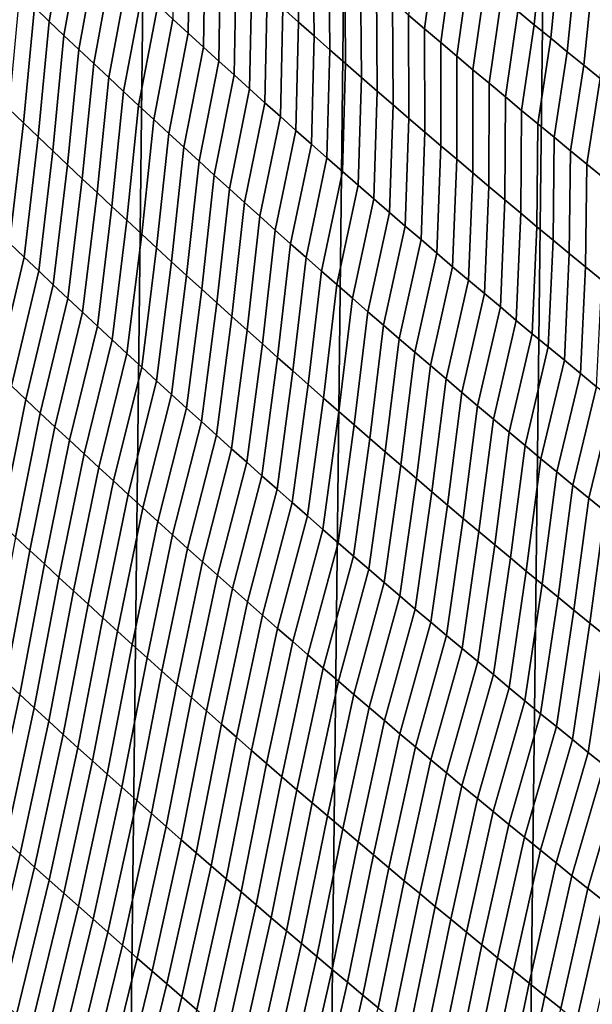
# Model space of a CAD drawing. Header units: metres. Extents: x -240 to 45, y -77 to 27.
# Tile 791 of 1056: x 7.52 to 9.21, y -22.28 to -19.38. Entities that reach past the tile are written whole.
import ezdxf

# ---------------------------------------------------------------- set-up
doc = ezdxf.new("R2010")
doc.units = ezdxf.units.M
doc.layers.add('solid_102011X2', color=7, linetype='CONTINUOUS')

msp = doc.modelspace()

# ---------------------------------------------------------------- linework, layer by layer
at = {"layer": 'solid_102011X2'}
for points in [[(7.809117, 25.64296), (7.211634, -25.813719), (6.609337, -25.971336), (7.211205, 25.813818)], [(8.402597, 25.458912), (7.809518, -25.642859), (7.211634, -25.813719), (7.809117, 25.64296)], [(8.991435, 25.261791), (8.402947, -25.458815), (7.809518, -25.642859), (8.402597, 25.458912)], [(9.575647, 25.051577), (8.991745, -25.261692), (8.402947, -25.458815), (8.991435, 25.261791)], [(10.15489, 24.828394), (9.575917, -25.051476), (8.991745, -25.261692), (9.575647, 25.051577)], [(8.295217, -19.34586, 120.394829), (8.341298, -19.386801, 120.418465), (8.33725, -19.080154, 120.741928), (8.290696, -19.038965, 120.719032)], [(7.562947, -19.343187, 119.375198), (7.606536, -19.384806, 119.401367), (7.659463, -19.086996, 119.734802), (7.615324, -19.045082, 119.709473)], [(7.97123, -19.378128, 119.910393), (8.016171, -19.41939, 119.935234), (8.020773, -19.098358, 120.251671), (7.975376, -19.056803, 120.227592)], [(7.606536, -19.384806, 119.401367), (7.650227, -19.42635, 119.427467), (7.703701, -19.128832, 119.760078), (7.659463, -19.086996, 119.734802)], [(8.016171, -19.41939, 119.935234), (8.061215, -19.460567, 119.960007), (8.066269, -19.139828, 120.275681), (8.020773, -19.098358, 120.251671)], [(8.341298, -19.386801, 120.418465), (8.387476, -19.427654, 120.442039), (8.383896, -19.12125, 120.764763), (8.33725, -19.080154, 120.741928)], [(8.387476, -19.427654, 120.442039), (8.43375, -19.468416, 120.465546), (8.430635, -19.162254, 120.787529), (8.383896, -19.12125, 120.764763)], [(8.665721, -19.365871, 120.900391), (8.713014, -19.406311, 120.92276), (8.746838, -19.15307, 121.272636), (8.698965, -19.112516, 121.251045)], [(8.987516, -19.354351, 121.379562), (9.035913, -19.394306, 121.400734), (9.059054, -19.152039, 121.754013), (9.010051, -19.111994, 121.733574)], [(7.650227, -19.42635, 119.427467), (7.694019, -19.467817, 119.453506), (7.748038, -19.170586, 119.785278), (7.703701, -19.128832, 119.760078)], [(8.061215, -19.460567, 119.960007), (8.10636, -19.501659, 119.984726), (8.111863, -19.18121, 120.299637), (8.066269, -19.139828, 120.275681)], [(8.713014, -19.406311, 120.92276), (8.760398, -19.446655, 120.945053), (8.794798, -19.193525, 121.294159), (8.746838, -19.15307, 121.272636)], [(9.035913, -19.394306, 121.400734), (9.084396, -19.434158, 121.421837), (9.108142, -19.19198, 121.774376), (9.059054, -19.152039, 121.754013)], [(7.694019, -19.467817, 119.453506), (7.737915, -19.509205, 119.479485), (7.792475, -19.212257, 119.810425), (7.748038, -19.170586, 119.785278)], [(8.10636, -19.501659, 119.984726), (8.151608, -19.542669, 120.009377), (8.157556, -19.222504, 120.323524), (8.111863, -19.18121, 120.299637)], [(8.43375, -19.468416, 120.465546), (8.48012, -19.509089, 120.488991), (8.477468, -19.203165, 120.810234), (8.430635, -19.162254, 120.787529)], [(7.737915, -19.509205, 119.479485), (7.781913, -19.550516, 119.505394), (7.837013, -19.253849, 119.83551), (7.792475, -19.212257, 119.810425)], [(8.48012, -19.509089, 120.488991), (8.526586, -19.549671, 120.51236), (8.524393, -19.243982, 120.832878), (8.477468, -19.203165, 120.810234)], [(8.760398, -19.446655, 120.945053), (8.807873, -19.486904, 120.967285), (8.842847, -19.233883, 121.31562), (8.794798, -19.193525, 121.294159)], [(9.084396, -19.434158, 121.421837), (9.132966, -19.473909, 121.442856), (9.157312, -19.231815, 121.79467), (9.108142, -19.19198, 121.774376)], [(8.151608, -19.542669, 120.009377), (8.196956, -19.583593, 120.033958), (8.203345, -19.26371, 120.347359), (8.157556, -19.222504, 120.323524)], [(8.807873, -19.486904, 120.967285), (8.855438, -19.527056, 120.989441), (8.890983, -19.274139, 121.337006), (8.842847, -19.233883, 121.31562)], [(9.132966, -19.473909, 121.442856), (9.181623, -19.513556, 121.463806), (9.206566, -19.271545, 121.814888), (9.157312, -19.231815, 121.79467)], [(7.781913, -19.550516, 119.505394), (7.826015, -19.591749, 119.531242), (7.88165, -19.295359, 119.860535), (7.837013, -19.253849, 119.83551)], [(8.196956, -19.583593, 120.033958), (8.242404, -19.624434, 120.058487), (8.249232, -19.304831, 120.371124), (8.203345, -19.26371, 120.347359)], [(8.526586, -19.549671, 120.51236), (8.573148, -19.590162, 120.53566), (8.57141, -19.284706, 120.855446), (8.524393, -19.243982, 120.832878)], [(9.181623, -19.513556, 121.463806), (9.230364, -19.553099, 121.48468), (9.255902, -19.311167, 121.835037), (9.206566, -19.271545, 121.814888)], [(7.48755, -19.642279, 119.045799), (7.530648, -19.683636, 119.072861), (7.562947, -19.343187, 119.375198), (7.519459, -19.301491, 119.348961)], [(7.826015, -19.591749, 119.531242), (7.870221, -19.632902, 119.55703), (7.926389, -19.336784, 119.885498), (7.88165, -19.295359, 119.860535)], [(8.573148, -19.590162, 120.53566), (8.619804, -19.630562, 120.558899), (8.61852, -19.325336, 120.877953), (8.57141, -19.284706, 120.855446)], [(8.855438, -19.527056, 120.989441), (8.903094, -19.56711, 121.01152), (8.939206, -19.314297, 121.358322), (8.890983, -19.274139, 121.337006)], [(8.242404, -19.624434, 120.058487), (8.287952, -19.665186, 120.082939), (8.295217, -19.34586, 120.394829), (8.249232, -19.304831, 120.371124)], [(8.619804, -19.630562, 120.558899), (8.666555, -19.67087, 120.582062), (8.665721, -19.365871, 120.900391), (8.61852, -19.325336, 120.877953)], [(8.903094, -19.56711, 121.01152), (8.950841, -19.607065, 121.033531), (8.987516, -19.354351, 121.379562), (8.939206, -19.314297, 121.358322)], [(7.530648, -19.683636, 119.072861), (7.573851, -19.72492, 119.099854), (7.606536, -19.384806, 119.401367), (7.562947, -19.343187, 119.375198)], [(7.870221, -19.632902, 119.55703), (7.91453, -19.673977, 119.582748), (7.97123, -19.378128, 119.910393), (7.926389, -19.336784, 119.885498)], [(8.287952, -19.665186, 120.082939), (8.333602, -19.705854, 120.10733), (8.341298, -19.386801, 120.418465), (8.295217, -19.34586, 120.394829)], [(8.950841, -19.607065, 121.033531), (8.998677, -19.646925, 121.055466), (9.035913, -19.394306, 121.400734), (8.987516, -19.354351, 121.379562)], [(7.573851, -19.72492, 119.099854), (7.617158, -19.766132, 119.126778), (7.650227, -19.42635, 119.427467), (7.606536, -19.384806, 119.401367)], [(7.91453, -19.673977, 119.582748), (7.958945, -19.714972, 119.608414), (8.016171, -19.41939, 119.935234), (7.97123, -19.378128, 119.910393)], [(8.333602, -19.705854, 120.10733), (8.379351, -19.746435, 120.131653), (8.387476, -19.427654, 120.442039), (8.341298, -19.386801, 120.418465)], [(8.666555, -19.67087, 120.582062), (8.713402, -19.711084, 120.605148), (8.713014, -19.406311, 120.92276), (8.665721, -19.365871, 120.900391)], [(8.713402, -19.711084, 120.605148), (8.760343, -19.751207, 120.628174), (8.760398, -19.446655, 120.945053), (8.713014, -19.406311, 120.92276)], [(8.998677, -19.646925, 121.055466), (9.046603, -19.686684, 121.077332), (9.084396, -19.434158, 121.421837), (9.035913, -19.394306, 121.400734)], [(7.617158, -19.766132, 119.126778), (7.660572, -19.80727, 119.153641), (7.694019, -19.467817, 119.453506), (7.650227, -19.42635, 119.427467)], [(7.958945, -19.714972, 119.608414), (8.003465, -19.755888, 119.634003), (8.061215, -19.460567, 119.960007), (8.016171, -19.41939, 119.935234)], [(8.379351, -19.746435, 120.131653), (8.425199, -19.78693, 120.155907), (8.43375, -19.468416, 120.465546), (8.387476, -19.427654, 120.442039)], [(8.760343, -19.751207, 120.628174), (8.807377, -19.791235, 120.651115), (8.807873, -19.486904, 120.967285), (8.760398, -19.446655, 120.945053)], [(9.046603, -19.686684, 121.077332), (9.094618, -19.726343, 121.099113), (9.132966, -19.473909, 121.442856), (9.084396, -19.434158, 121.421837)], [(7.660572, -19.80727, 119.153641), (7.704091, -19.848333, 119.180443), (7.737915, -19.509205, 119.479485), (7.694019, -19.467817, 119.453506)], [(8.003465, -19.755888, 119.634003), (8.048089, -19.796722, 119.659538), (8.10636, -19.501659, 119.984726), (8.061215, -19.460567, 119.960007)], [(8.425199, -19.78693, 120.155907), (8.471147, -19.827339, 120.180084), (8.48012, -19.509089, 120.488991), (8.43375, -19.468416, 120.465546)], [(9.094618, -19.726343, 121.099113), (9.142722, -19.765903, 121.120827), (9.181623, -19.513556, 121.463806), (9.132966, -19.473909, 121.442856)], [(8.048089, -19.796722, 119.659538), (8.092818, -19.837477, 119.685005), (8.151608, -19.542669, 120.009377), (8.10636, -19.501659, 119.984726)], [(8.807377, -19.791235, 120.651115), (8.854506, -19.831169, 120.673988), (8.855438, -19.527056, 120.989441), (8.807873, -19.486904, 120.967285)], [(7.704091, -19.848333, 119.180443), (7.747716, -19.889322, 119.207169), (7.781913, -19.550516, 119.505394), (7.737915, -19.509205, 119.479485)], [(8.471147, -19.827339, 120.180084), (8.517193, -19.867659, 120.204201), (8.526586, -19.549671, 120.51236), (8.48012, -19.509089, 120.488991)], [(8.854506, -19.831169, 120.673988), (8.901728, -19.87101, 120.696793), (8.903094, -19.56711, 121.01152), (8.855438, -19.527056, 120.989441)], [(9.142722, -19.765903, 121.120827), (9.190916, -19.805363, 121.142456), (9.230364, -19.553099, 121.48468), (9.181623, -19.513556, 121.463806)], [(7.747716, -19.889322, 119.207169), (7.791448, -19.930237, 119.233833), (7.826015, -19.591749, 119.531242), (7.781913, -19.550516, 119.505394)], [(8.092818, -19.837477, 119.685005), (8.137652, -19.878149, 119.710403), (8.196956, -19.583593, 120.033958), (8.151608, -19.542669, 120.009377)], [(8.517193, -19.867659, 120.204201), (8.563338, -19.90789, 120.228241), (8.573148, -19.590162, 120.53566), (8.526586, -19.549671, 120.51236)], [(9.190916, -19.805363, 121.142456), (9.239198, -19.844719, 121.164017), (9.279191, -19.592539, 121.505478), (9.230364, -19.553099, 121.48468)], [(7.791448, -19.930237, 119.233833), (7.835287, -19.971075, 119.260437), (7.870221, -19.632902, 119.55703), (7.826015, -19.591749, 119.531242)], [(8.137652, -19.878149, 119.710403), (8.18259, -19.918741, 119.735741), (8.242404, -19.624434, 120.058487), (8.196956, -19.583593, 120.033958)], [(8.563338, -19.90789, 120.228241), (8.609582, -19.948034, 120.252213), (8.619804, -19.630562, 120.558899), (8.573148, -19.590162, 120.53566)], [(8.901728, -19.87101, 120.696793), (8.949043, -19.910755, 120.719513), (8.950841, -19.607065, 121.033531), (8.903094, -19.56711, 121.01152)], [(8.949043, -19.910755, 120.719513), (8.996451, -19.950403, 120.742165), (8.998677, -19.646925, 121.055466), (8.950841, -19.607065, 121.033531)], [(7.447078, -19.997423, 118.75901), (7.489822, -20.038393, 118.786888), (7.530648, -19.683636, 119.072861), (7.48755, -19.642279, 119.045799)], [(7.835287, -19.971075, 119.260437), (7.879234, -20.011837, 119.286964), (7.91453, -19.673977, 119.582748), (7.870221, -19.632902, 119.55703)], [(8.18259, -19.918741, 119.735741), (8.227632, -19.959251, 119.761009), (8.287952, -19.665186, 120.082939), (8.242404, -19.624434, 120.058487)], [(8.609582, -19.948034, 120.252213), (8.655924, -19.988089, 120.276115), (8.666555, -19.67087, 120.582062), (8.619804, -19.630562, 120.558899)], [(8.996451, -19.950403, 120.742165), (9.043952, -19.989956, 120.764732), (9.046603, -19.686684, 121.077332), (8.998677, -19.646925, 121.055466)], [(7.879234, -20.011837, 119.286964), (7.923288, -20.052523, 119.313438), (7.958945, -19.714972, 119.608414), (7.91453, -19.673977, 119.582748)], [(8.227632, -19.959251, 119.761009), (8.272777, -19.99968, 119.786201), (8.333602, -19.705854, 120.10733), (8.287952, -19.665186, 120.082939)], [(8.655924, -19.988089, 120.276115), (8.702363, -20.028053, 120.299934), (8.713402, -19.711084, 120.605148), (8.666555, -19.67087, 120.582062)], [(7.489822, -20.038393, 118.786888), (7.532673, -20.079292, 118.814697), (7.573851, -19.72492, 119.099854), (7.530648, -19.683636, 119.072861)], [(8.272777, -19.99968, 119.786201), (8.318026, -20.040024, 119.811333), (8.379351, -19.746435, 120.131653), (8.333602, -19.705854, 120.10733)], [(9.043952, -19.989956, 120.764732), (9.091545, -20.029413, 120.787224), (9.094618, -19.726343, 121.099113), (9.046603, -19.686684, 121.077332)], [(7.532673, -20.079292, 118.814697), (7.575633, -20.120121, 118.842438), (7.617158, -19.766132, 119.126778), (7.573851, -19.72492, 119.099854)], [(7.923288, -20.052523, 119.313438), (7.967451, -20.093132, 119.339836), (8.003465, -19.755888, 119.634003), (7.958945, -19.714972, 119.608414)], [(8.702363, -20.028053, 120.299934), (8.7489, -20.067926, 120.323685), (8.760343, -19.751207, 120.628174), (8.713402, -19.711084, 120.605148)], [(9.091545, -20.029413, 120.787224), (9.139231, -20.068771, 120.809639), (9.142722, -19.765903, 121.120827), (9.094618, -19.726343, 121.099113)], [(7.967451, -20.093132, 119.339836), (8.011723, -20.133665, 119.366173), (8.048089, -19.796722, 119.659538), (8.003465, -19.755888, 119.634003)], [(8.318026, -20.040024, 119.811333), (8.363377, -20.080286, 119.836395), (8.425199, -19.78693, 120.155907), (8.379351, -19.746435, 120.131653)], [(8.7489, -20.067926, 120.323685), (8.795535, -20.10771, 120.347366), (8.807377, -19.791235, 120.651115), (8.760343, -19.751207, 120.628174)], [(9.139231, -20.068771, 120.809639), (9.187007, -20.108032, 120.831978), (9.190916, -19.805363, 121.142456), (9.142722, -19.765903, 121.120827)], [(7.575633, -20.120121, 118.842438), (7.618701, -20.160879, 118.87011), (7.660572, -19.80727, 119.153641), (7.617158, -19.766132, 119.126778)], [(8.363377, -20.080286, 119.836395), (8.408831, -20.120462, 119.861389), (8.471147, -19.827339, 120.180084), (8.425199, -19.78693, 120.155907)], [(8.795535, -20.10771, 120.347366), (8.842266, -20.147404, 120.370964), (8.854506, -19.831169, 120.673988), (8.807377, -19.791235, 120.651115)], [(7.618701, -20.160879, 118.87011), (7.661879, -20.201567, 118.89772), (7.704091, -19.848333, 119.180443), (7.660572, -19.80727, 119.153641)], [(8.011723, -20.133665, 119.366173), (8.056102, -20.174122, 119.392448), (8.092818, -19.837477, 119.685005), (8.048089, -19.796722, 119.659538)], [(9.187007, -20.108032, 120.831978), (9.234876, -20.147194, 120.854233), (9.239198, -19.844719, 121.164017), (9.190916, -19.805363, 121.142456)], [(7.661879, -20.201567, 118.89772), (7.705166, -20.242184, 118.925255), (7.747716, -19.889322, 119.207169), (7.704091, -19.848333, 119.180443)], [(8.056102, -20.174122, 119.392448), (8.10059, -20.214499, 119.418648), (8.137652, -19.878149, 119.710403), (8.092818, -19.837477, 119.685005)], [(8.408831, -20.120462, 119.861389), (8.454388, -20.160557, 119.886307), (8.517193, -19.867659, 120.204201), (8.471147, -19.827339, 120.180084)], [(8.842266, -20.147404, 120.370964), (8.889093, -20.187004, 120.394485), (8.901728, -19.87101, 120.696793), (8.854506, -19.831169, 120.673988)], [(8.10059, -20.214499, 119.418648), (8.145185, -20.254799, 119.444778), (8.18259, -19.918741, 119.735741), (8.137652, -19.878149, 119.710403)], [(8.454388, -20.160557, 119.886307), (8.500046, -20.200567, 119.911148), (8.563338, -19.90789, 120.228241), (8.517193, -19.867659, 120.204201)], [(8.889093, -20.187004, 120.394485), (8.936018, -20.226513, 120.417931), (8.949043, -19.910755, 120.719513), (8.901728, -19.87101, 120.696793)], [(7.705166, -20.242184, 118.925255), (7.748563, -20.28273, 118.952728), (7.791448, -19.930237, 119.233833), (7.747716, -19.889322, 119.207169)], [(8.500046, -20.200567, 119.911148), (8.545806, -20.24049, 119.935921), (8.609582, -19.948034, 120.252213), (8.563338, -19.90789, 120.228241)], [(8.936018, -20.226513, 120.417931), (8.983038, -20.265928, 120.441299), (8.996451, -19.950403, 120.742165), (8.949043, -19.910755, 120.719513)], [(7.748563, -20.28273, 118.952728), (7.79207, -20.323202, 118.980125), (7.835287, -19.971075, 119.260437), (7.791448, -19.930237, 119.233833)], [(8.145185, -20.254799, 119.444778), (8.189886, -20.295019, 119.470848), (8.227632, -19.959251, 119.761009), (8.18259, -19.918741, 119.735741)], [(8.189886, -20.295019, 119.470848), (8.234695, -20.335161, 119.496841), (8.272777, -19.99968, 119.786201), (8.227632, -19.959251, 119.761009)], [(8.545806, -20.24049, 119.935921), (8.591667, -20.280329, 119.960625), (8.655924, -19.988089, 120.276115), (8.609582, -19.948034, 120.252213)], [(8.983038, -20.265928, 120.441299), (9.030153, -20.30525, 120.464592), (9.043952, -19.989956, 120.764732), (8.996451, -19.950403, 120.742165)], [(7.79207, -20.323202, 118.980125), (7.835688, -20.363604, 119.007462), (7.879234, -20.011837, 119.286964), (7.835287, -19.971075, 119.260437)], [(8.591667, -20.280329, 119.960625), (8.63763, -20.320082, 119.985245), (8.702363, -20.028053, 120.299934), (8.655924, -19.988089, 120.276115)], [(9.030153, -20.30525, 120.464592), (9.077364, -20.344477, 120.487801), (9.091545, -20.029413, 120.787224), (9.043952, -19.989956, 120.764732)], [(7.835688, -20.363604, 119.007462), (7.879417, -20.403933, 119.034729), (7.923288, -20.052523, 119.313438), (7.879234, -20.011837, 119.286964)], [(8.234695, -20.335161, 119.496841), (8.279611, -20.375223, 119.522758), (8.318026, -20.040024, 119.811333), (8.272777, -19.99968, 119.786201)], [(7.410227, -20.377714, 118.497719), (7.452633, -20.418175, 118.526337), (7.532673, -20.079292, 118.814697), (7.489822, -20.038393, 118.786888)], [(7.879417, -20.403933, 119.034729), (7.923257, -20.444187, 119.061928), (7.967451, -20.093132, 119.339836), (7.923288, -20.052523, 119.313438)], [(8.279611, -20.375223, 119.522758), (8.324633, -20.415205, 119.548615), (8.363377, -20.080286, 119.836395), (8.318026, -20.040024, 119.811333)], [(8.63763, -20.320082, 119.985245), (8.683694, -20.359747, 120.009796), (8.7489, -20.067926, 120.323685), (8.702363, -20.028053, 120.299934)], [(9.077364, -20.344477, 120.487801), (9.124671, -20.38361, 120.510933), (9.139231, -20.068771, 120.809639), (9.091545, -20.029413, 120.787224)], [(7.452633, -20.418175, 118.526337), (7.49515, -20.45857, 118.554893), (7.575633, -20.120121, 118.842438), (7.532673, -20.079292, 118.814697)], [(8.324633, -20.415205, 119.548615), (8.369761, -20.455107, 119.574394), (8.408831, -20.120462, 119.861389), (8.363377, -20.080286, 119.836395)], [(8.683694, -20.359747, 120.009796), (8.729857, -20.399326, 120.034271), (8.795535, -20.10771, 120.347366), (8.7489, -20.067926, 120.323685)], [(9.124671, -20.38361, 120.510933), (9.172071, -20.422647, 120.533981), (9.187007, -20.108032, 120.831978), (9.139231, -20.068771, 120.809639)], [(7.923257, -20.444187, 119.061928), (7.967209, -20.484369, 119.089058), (8.011723, -20.133665, 119.366173), (7.967451, -20.093132, 119.339836)], [(8.729857, -20.399326, 120.034271), (8.776122, -20.438818, 120.05867), (8.842266, -20.147404, 120.370964), (8.795535, -20.10771, 120.347366)], [(9.172071, -20.422647, 120.533981), (9.219567, -20.46159, 120.556946), (9.234876, -20.147194, 120.854233), (9.187007, -20.108032, 120.831978)], [(7.49515, -20.45857, 118.554893), (7.537777, -20.498901, 118.583374), (7.618701, -20.160879, 118.87011), (7.575633, -20.120121, 118.842438)], [(7.967209, -20.484369, 119.089058), (8.011273, -20.524477, 119.116127), (8.056102, -20.174122, 119.392448), (8.011723, -20.133665, 119.366173)], [(8.369761, -20.455107, 119.574394), (8.414994, -20.494928, 119.600098), (8.454388, -20.160557, 119.886307), (8.408831, -20.120462, 119.861389)], [(7.537777, -20.498901, 118.583374), (7.580517, -20.539164, 118.611794), (7.661879, -20.201567, 118.89772), (7.618701, -20.160879, 118.87011)], [(8.414994, -20.494928, 119.600098), (8.460334, -20.534666, 119.625732), (8.500046, -20.200567, 119.911148), (8.454388, -20.160557, 119.886307)], [(8.776122, -20.438818, 120.05867), (8.822486, -20.47822, 120.082985), (8.889093, -20.187004, 120.394485), (8.842266, -20.147404, 120.370964)], [(8.011273, -20.524477, 119.116127), (8.055448, -20.56451, 119.14312), (8.10059, -20.214499, 119.418648), (8.056102, -20.174122, 119.392448)], [(8.460334, -20.534666, 119.625732), (8.505777, -20.574324, 119.651283), (8.545806, -20.24049, 119.935921), (8.500046, -20.200567, 119.911148)], [(8.822486, -20.47822, 120.082985), (8.86895, -20.517534, 120.107224), (8.936018, -20.226513, 120.417931), (8.889093, -20.187004, 120.394485)], [(7.580517, -20.539164, 118.611794), (7.623368, -20.579359, 118.640137), (7.705166, -20.242184, 118.925255), (7.661879, -20.201567, 118.89772)], [(8.055448, -20.56451, 119.14312), (8.099733, -20.604469, 119.170036), (8.145185, -20.254799, 119.444778), (8.10059, -20.214499, 119.418648)], [(8.86895, -20.517534, 120.107224), (8.915513, -20.556759, 120.131386), (8.983038, -20.265928, 120.441299), (8.936018, -20.226513, 120.417931)], [(7.623368, -20.579359, 118.640137), (7.666332, -20.619488, 118.668411), (7.748563, -20.28273, 118.952728), (7.705166, -20.242184, 118.925255)], [(8.099733, -20.604469, 119.170036), (8.144129, -20.644354, 119.196892), (8.189886, -20.295019, 119.470848), (8.145185, -20.254799, 119.444778)], [(8.505777, -20.574324, 119.651283), (8.551327, -20.613899, 119.676765), (8.591667, -20.280329, 119.960625), (8.545806, -20.24049, 119.935921)], [(7.666332, -20.619488, 118.668411), (7.709409, -20.659548, 118.696617), (7.79207, -20.323202, 118.980125), (7.748563, -20.28273, 118.952728)], [(8.551327, -20.613899, 119.676765), (8.59698, -20.653391, 119.702171), (8.63763, -20.320082, 119.985245), (8.591667, -20.280329, 119.960625)], [(8.915513, -20.556759, 120.131386), (8.962175, -20.595894, 120.155464), (9.030153, -20.30525, 120.464592), (8.983038, -20.265928, 120.441299)], [(8.144129, -20.644354, 119.196892), (8.188635, -20.68416, 119.223671), (8.234695, -20.335161, 119.496841), (8.189886, -20.295019, 119.470848)], [(8.962175, -20.595894, 120.155464), (9.008936, -20.634939, 120.179466), (9.077364, -20.344477, 120.487801), (9.030153, -20.30525, 120.464592)], [(7.709409, -20.659548, 118.696617), (7.752599, -20.699541, 118.724754), (7.835688, -20.363604, 119.007462), (7.79207, -20.323202, 118.980125)], [(8.188635, -20.68416, 119.223671), (8.233251, -20.723892, 119.250374), (8.279611, -20.375223, 119.522758), (8.234695, -20.335161, 119.496841)], [(8.59698, -20.653391, 119.702171), (8.642737, -20.692801, 119.727493), (8.683694, -20.359747, 120.009796), (8.63763, -20.320082, 119.985245)], [(9.008936, -20.634939, 120.179466), (9.055795, -20.673891, 120.203384), (9.124671, -20.38361, 120.510933), (9.077364, -20.344477, 120.487801)], [(7.752599, -20.699541, 118.724754), (7.795903, -20.739464, 118.752823), (7.879417, -20.403933, 119.034729), (7.835688, -20.363604, 119.007462)], [(8.233251, -20.723892, 119.250374), (8.277976, -20.763548, 119.277008), (8.324633, -20.415205, 119.548615), (8.279611, -20.375223, 119.522758)], [(8.642737, -20.692801, 119.727493), (8.688599, -20.732124, 119.752747), (8.729857, -20.399326, 120.034271), (8.683694, -20.359747, 120.009796)], [(7.795903, -20.739464, 118.752823), (7.839321, -20.779318, 118.780823), (7.923257, -20.444187, 119.061928), (7.879417, -20.403933, 119.034729)], [(8.688599, -20.732124, 119.752747), (8.734564, -20.771364, 119.777908), (8.776122, -20.438818, 120.05867), (8.729857, -20.399326, 120.034271)], [(9.055795, -20.673891, 120.203384), (9.102753, -20.712753, 120.227219), (9.172071, -20.422647, 120.533981), (9.124671, -20.38361, 120.510933)], [(8.277976, -20.763548, 119.277008), (8.32281, -20.803125, 119.303558), (8.369761, -20.455107, 119.574394), (8.324633, -20.415205, 119.548615)], [(9.102753, -20.712753, 120.227219), (9.149807, -20.751522, 120.250977), (9.219567, -20.46159, 120.556946), (9.172071, -20.422647, 120.533981)], [(7.422282, -20.82482, 118.295013), (7.464662, -20.864756, 118.324341), (7.537777, -20.498901, 118.583374), (7.49515, -20.45857, 118.554893)], [(7.839321, -20.779318, 118.780823), (7.882853, -20.819103, 118.808754), (7.967209, -20.484369, 119.089058), (7.923257, -20.444187, 119.061928)], [(8.32281, -20.803125, 119.303558), (8.367754, -20.842627, 119.330048), (8.414994, -20.494928, 119.600098), (8.369761, -20.455107, 119.574394)], [(8.734564, -20.771364, 119.777908), (8.780632, -20.81052, 119.803001), (8.822486, -20.47822, 120.082985), (8.776122, -20.438818, 120.05867)], [(9.149807, -20.751522, 120.250977), (9.196959, -20.790197, 120.274643), (9.267158, -20.500435, 120.579834), (9.219567, -20.46159, 120.556946)], [(7.882853, -20.819103, 118.808754), (7.926499, -20.85882, 118.836609), (8.011273, -20.524477, 119.116127), (7.967209, -20.484369, 119.089058)], [(8.780632, -20.81052, 119.803001), (8.826803, -20.849588, 119.828011), (8.86895, -20.517534, 120.107224), (8.822486, -20.47822, 120.082985)], [(7.464662, -20.864756, 118.324341), (7.507158, -20.904629, 118.3536), (7.580517, -20.539164, 118.611794), (7.537777, -20.498901, 118.583374)], [(8.367754, -20.842627, 119.330048), (8.412807, -20.88205, 119.356453), (8.460334, -20.534666, 119.625732), (8.414994, -20.494928, 119.600098)], [(8.826803, -20.849588, 119.828011), (8.873076, -20.888573, 119.852936), (8.915513, -20.556759, 120.131386), (8.86895, -20.517534, 120.107224)], [(9.196959, -20.790197, 120.274643), (9.244209, -20.828781, 120.298225), (9.314842, -20.539183, 120.602631), (9.267158, -20.500435, 120.579834)], [(7.507158, -20.904629, 118.3536), (7.549769, -20.944437, 118.38279), (7.623368, -20.579359, 118.640137), (7.580517, -20.539164, 118.611794)], [(7.926499, -20.85882, 118.836609), (7.97026, -20.898464, 118.864395), (8.055448, -20.56451, 119.14312), (8.011273, -20.524477, 119.116127)], [(8.412807, -20.88205, 119.356453), (8.457967, -20.921392, 119.382782), (8.505777, -20.574324, 119.651283), (8.460334, -20.534666, 119.625732)], [(7.97026, -20.898464, 118.864395), (8.014133, -20.93804, 118.892113), (8.099733, -20.604469, 119.170036), (8.055448, -20.56451, 119.14312)], [(8.457967, -20.921392, 119.382782), (8.503235, -20.960659, 119.409027), (8.551327, -20.613899, 119.676765), (8.505777, -20.574324, 119.651283)], [(8.873076, -20.888573, 119.852936), (8.919453, -20.927467, 119.877785), (8.962175, -20.595894, 120.155464), (8.915513, -20.556759, 120.131386)], [(7.549769, -20.944437, 118.38279), (7.592496, -20.984182, 118.411911), (7.666332, -20.619488, 118.668411), (7.623368, -20.579359, 118.640137)], [(8.014133, -20.93804, 118.892113), (8.058121, -20.977543, 118.919754), (8.144129, -20.644354, 119.196892), (8.099733, -20.604469, 119.170036)], [(8.919453, -20.927467, 119.877785), (8.965931, -20.966276, 119.90255), (9.008936, -20.634939, 120.179466), (8.962175, -20.595894, 120.155464)], [(7.592496, -20.984182, 118.411911), (7.635339, -21.023865, 118.440956), (7.709409, -20.659548, 118.696617), (7.666332, -20.619488, 118.668411)], [(8.503235, -20.960659, 119.409027), (8.548612, -20.999844, 119.435204), (8.59698, -20.653391, 119.702171), (8.551327, -20.613899, 119.676765)], [(8.965931, -20.966276, 119.90255), (9.01251, -21.004997, 119.927223), (9.055795, -20.673891, 120.203384), (9.008936, -20.634939, 120.179466)], [(7.635339, -21.023865, 118.440956), (7.678298, -21.063482, 118.469933), (7.752599, -20.699541, 118.724754), (7.709409, -20.659548, 118.696617)], [(8.058121, -20.977543, 118.919754), (8.102221, -21.016975, 118.947327), (8.188635, -20.68416, 119.223671), (8.144129, -20.644354, 119.196892)], [(8.548612, -20.999844, 119.435204), (8.594095, -21.038948, 119.461296), (8.642737, -20.692801, 119.727493), (8.59698, -20.653391, 119.702171)], [(8.102221, -21.016975, 118.947327), (8.146436, -21.056335, 118.974823), (8.233251, -20.723892, 119.250374), (8.188635, -20.68416, 119.223671)], [(8.594095, -21.038948, 119.461296), (8.639686, -21.077972, 119.487305), (8.688599, -20.732124, 119.752747), (8.642737, -20.692801, 119.727493)], [(9.01251, -21.004997, 119.927223), (9.059192, -21.043629, 119.95182), (9.102753, -20.712753, 120.227219), (9.055795, -20.673891, 120.203384)], [(7.678298, -21.063482, 118.469933), (7.721374, -21.103033, 118.49884), (7.795903, -20.739464, 118.752823), (7.752599, -20.699541, 118.724754)], [(8.146436, -21.056335, 118.974823), (8.190762, -21.095623, 119.002243), (8.277976, -20.763548, 119.277008), (8.233251, -20.723892, 119.250374)], [(9.059192, -21.043629, 119.95182), (9.105973, -21.082172, 119.976334), (9.149807, -20.751522, 120.250977), (9.102753, -20.712753, 120.227219)], [(7.721374, -21.103033, 118.49884), (7.764567, -21.142521, 118.527672), (7.839321, -20.779318, 118.780823), (7.795903, -20.739464, 118.752823)], [(8.639686, -21.077972, 119.487305), (8.685383, -21.116915, 119.513237), (8.734564, -20.771364, 119.777908), (8.688599, -20.732124, 119.752747)], [(9.105973, -21.082172, 119.976334), (9.152856, -21.120625, 120.000755), (9.196959, -20.790197, 120.274643), (9.149807, -20.751522, 120.250977)], [(7.764567, -21.142521, 118.527672), (7.807877, -21.181942, 118.556427), (7.882853, -20.819103, 118.808754), (7.839321, -20.779318, 118.780823)], [(8.190762, -21.095623, 119.002243), (8.2352, -21.134838, 119.029587), (8.32281, -20.803125, 119.303558), (8.277976, -20.763548, 119.277008)], [(8.685383, -21.116915, 119.513237), (8.731187, -21.155777, 119.539093), (8.780632, -20.81052, 119.803001), (8.734564, -20.771364, 119.777908)], [(8.2352, -21.134838, 119.029587), (8.27975, -21.173979, 119.056854), (8.367754, -20.842627, 119.330048), (8.32281, -20.803125, 119.303558)], [(8.731187, -21.155777, 119.539093), (8.777098, -21.194555, 119.564857), (8.826803, -20.849588, 119.828011), (8.780632, -20.81052, 119.803001)], [(9.152856, -21.120625, 120.000755), (9.19984, -21.158987, 120.025093), (9.244209, -20.828781, 120.298225), (9.196959, -20.790197, 120.274643)], [(7.807877, -21.181942, 118.556427), (7.851305, -21.221298, 118.585121), (7.926499, -20.85882, 118.836609), (7.882853, -20.819103, 118.808754)], [(9.19984, -21.158987, 120.025093), (9.246924, -21.197258, 120.049347), (9.291557, -20.86727, 120.321732), (9.244209, -20.828781, 120.298225)], [(7.851305, -21.221298, 118.585121), (7.894851, -21.260586, 118.613731), (7.97026, -20.898464, 118.864395), (7.926499, -20.85882, 118.836609)], [(8.27975, -21.173979, 119.056854), (8.324412, -21.213047, 119.084045), (8.412807, -20.88205, 119.356453), (8.367754, -20.842627, 119.330048)], [(8.777098, -21.194555, 119.564857), (8.823113, -21.233252, 119.590546), (8.873076, -20.888573, 119.852936), (8.826803, -20.849588, 119.828011)], [(8.324412, -21.213047, 119.084045), (8.369185, -21.252039, 119.11116), (8.457967, -20.921392, 119.382782), (8.412807, -20.88205, 119.356453)], [(8.823113, -21.233252, 119.590546), (8.869235, -21.271864, 119.616142), (8.919453, -20.927467, 119.877785), (8.873076, -20.888573, 119.852936)], [(7.435117, -21.290613, 118.120308), (7.47751, -21.329937, 118.150276), (7.549769, -20.944437, 118.38279), (7.507158, -20.904629, 118.3536)], [(7.894851, -21.260586, 118.613731), (7.938513, -21.299809, 118.642273), (8.014133, -20.93804, 118.892113), (7.97026, -20.898464, 118.864395)], [(8.369185, -21.252039, 119.11116), (8.41407, -21.290956, 119.138191), (8.503235, -20.960659, 119.409027), (8.457967, -20.921392, 119.382782)], [(7.47751, -21.329937, 118.150276), (7.520022, -21.369202, 118.180176), (7.592496, -20.984182, 118.411911), (7.549769, -20.944437, 118.38279)], [(7.938513, -21.299809, 118.642273), (7.982292, -21.338963, 118.670738), (8.058121, -20.977543, 118.919754), (8.014133, -20.93804, 118.892113)], [(8.869235, -21.271864, 119.616142), (8.915462, -21.310392, 119.641663), (8.965931, -20.966276, 119.90255), (8.919453, -20.927467, 119.877785)], [(7.520022, -21.369202, 118.180176), (7.562653, -21.408405, 118.209999), (7.635339, -21.023865, 118.440956), (7.592496, -20.984182, 118.411911)], [(7.982292, -21.338963, 118.670738), (8.026188, -21.37805, 118.699135), (8.102221, -21.016975, 118.947327), (8.058121, -20.977543, 118.919754)], [(8.41407, -21.290956, 119.138191), (8.459065, -21.329798, 119.165146), (8.548612, -20.999844, 119.435204), (8.503235, -20.960659, 119.409027)], [(8.915462, -21.310392, 119.641663), (8.961793, -21.348835, 119.667091), (9.01251, -21.004997, 119.927223), (8.965931, -20.966276, 119.90255)], [(8.459065, -21.329798, 119.165146), (8.50417, -21.368565, 119.192024), (8.594095, -21.038948, 119.461296), (8.548612, -20.999844, 119.435204)], [(8.961793, -21.348835, 119.667091), (9.008229, -21.387192, 119.692436), (9.059192, -21.043629, 119.95182), (9.01251, -21.004997, 119.927223)], [(7.562653, -21.408405, 118.209999), (7.605403, -21.447548, 118.239746), (7.678298, -21.063482, 118.469933), (7.635339, -21.023865, 118.440956)], [(8.026188, -21.37805, 118.699135), (8.070199, -21.417068, 118.727448), (8.146436, -21.056335, 118.974823), (8.102221, -21.016975, 118.947327)], [(8.50417, -21.368565, 119.192024), (8.549387, -21.407253, 119.218811), (8.639686, -21.077972, 119.487305), (8.594095, -21.038948, 119.461296)], [(7.605403, -21.447548, 118.239746), (7.648273, -21.486631, 118.269424), (7.721374, -21.103033, 118.49884), (7.678298, -21.063482, 118.469933)], [(8.070199, -21.417068, 118.727448), (8.114327, -21.456018, 118.755684), (8.190762, -21.095623, 119.002243), (8.146436, -21.056335, 118.974823)], [(9.008229, -21.387192, 119.692436), (9.05477, -21.425465, 119.717697), (9.105973, -21.082172, 119.976334), (9.059192, -21.043629, 119.95182)], [(8.114327, -21.456018, 118.755684), (8.15857, -21.494898, 118.783852), (8.2352, -21.134838, 119.029587), (8.190762, -21.095623, 119.002243)], [(8.549387, -21.407253, 119.218811), (8.594712, -21.445866, 119.245522), (8.685383, -21.116915, 119.513237), (8.639686, -21.077972, 119.487305)], [(9.05477, -21.425465, 119.717697), (9.101415, -21.46365, 119.742867), (9.152856, -21.120625, 120.000755), (9.105973, -21.082172, 119.976334)], [(7.648273, -21.486631, 118.269424), (7.691262, -21.525652, 118.299034), (7.764567, -21.142521, 118.527672), (7.721374, -21.103033, 118.49884)], [(8.594712, -21.445866, 119.245522), (8.640147, -21.4844, 119.272156), (8.731187, -21.155777, 119.539093), (8.685383, -21.116915, 119.513237)], [(9.101415, -21.46365, 119.742867), (9.148163, -21.501747, 119.767952), (9.19984, -21.158987, 120.025093), (9.152856, -21.120625, 120.000755)], [(7.691262, -21.525652, 118.299034), (7.734372, -21.564611, 118.32856), (7.807877, -21.181942, 118.556427), (7.764567, -21.142521, 118.527672)], [(8.15857, -21.494898, 118.783852), (8.202929, -21.533709, 118.811928), (8.27975, -21.173979, 119.056854), (8.2352, -21.134838, 119.029587)], [(8.640147, -21.4844, 119.272156), (8.685692, -21.522856, 119.298698), (8.777098, -21.194555, 119.564857), (8.731187, -21.155777, 119.539093)], [(9.148163, -21.501747, 119.767952), (9.195015, -21.539759, 119.792946), (9.246924, -21.197258, 120.049347), (9.19984, -21.158987, 120.025093)], [(7.734372, -21.564611, 118.32856), (7.777602, -21.603508, 118.358017), (7.851305, -21.221298, 118.585121), (7.807877, -21.181942, 118.556427)], [(8.202929, -21.533709, 118.811928), (8.247402, -21.572447, 118.839935), (8.324412, -21.213047, 119.084045), (8.27975, -21.173979, 119.056854)], [(8.247402, -21.572447, 118.839935), (8.29199, -21.611116, 118.867859), (8.369185, -21.252039, 119.11116), (8.324412, -21.213047, 119.084045)], [(8.685692, -21.522856, 119.298698), (8.731345, -21.561232, 119.325157), (8.823113, -21.233252, 119.590546), (8.777098, -21.194555, 119.564857)], [(9.195015, -21.539759, 119.792946), (9.241971, -21.577681, 119.817856), (9.294108, -21.235437, 120.073517), (9.246924, -21.197258, 120.049347)], [(7.777602, -21.603508, 118.358017), (7.820952, -21.642344, 118.387405), (7.894851, -21.260586, 118.613731), (7.851305, -21.221298, 118.585121)], [(8.731345, -21.561232, 119.325157), (8.777107, -21.599529, 119.351532), (8.869235, -21.271864, 119.616142), (8.823113, -21.233252, 119.590546)], [(7.820952, -21.642344, 118.387405), (7.864422, -21.681114, 118.41671), (7.938513, -21.299809, 118.642273), (7.894851, -21.260586, 118.613731)], [(8.29199, -21.611116, 118.867859), (8.336693, -21.649714, 118.895699), (8.41407, -21.290956, 119.138191), (8.369185, -21.252039, 119.11116)], [(8.777107, -21.599529, 119.351532), (8.822978, -21.637747, 119.377823), (8.915462, -21.310392, 119.641663), (8.869235, -21.271864, 119.616142)], [(7.864422, -21.681114, 118.41671), (7.908011, -21.719824, 118.445938), (7.982292, -21.338963, 118.670738), (7.938513, -21.299809, 118.642273)], [(8.336693, -21.649714, 118.895699), (8.38151, -21.68824, 118.923462), (8.459065, -21.329798, 119.165146), (8.41407, -21.290956, 119.138191)], [(7.393675, -21.722742, 117.934471), (7.436018, -21.761501, 117.965141), (7.520022, -21.369202, 118.180176), (7.47751, -21.329937, 118.150276)], [(8.38151, -21.68824, 118.923462), (8.42644, -21.726692, 118.951141), (8.50417, -21.368565, 119.192024), (8.459065, -21.329798, 119.165146)], [(8.822978, -21.637747, 119.377823), (8.868957, -21.675884, 119.40403), (8.961793, -21.348835, 119.667091), (8.915462, -21.310392, 119.641663)], [(7.908011, -21.719824, 118.445938), (7.95172, -21.758467, 118.47509), (8.026188, -21.37805, 118.699135), (7.982292, -21.338963, 118.670738)], [(8.868957, -21.675884, 119.40403), (8.915043, -21.71394, 119.430145), (9.008229, -21.387192, 119.692436), (8.961793, -21.348835, 119.667091)], [(7.436018, -21.761501, 117.965141), (7.478483, -21.800203, 117.995743), (7.562653, -21.408405, 118.209999), (7.520022, -21.369202, 118.180176)], [(7.95172, -21.758467, 118.47509), (7.995548, -21.797047, 118.504166), (8.070199, -21.417068, 118.727448), (8.026188, -21.37805, 118.699135)], [(8.42644, -21.726692, 118.951141), (8.471484, -21.765072, 118.978737), (8.549387, -21.407253, 119.218811), (8.50417, -21.368565, 119.192024)], [(8.915043, -21.71394, 119.430145), (8.961236, -21.751913, 119.456177), (9.05477, -21.425465, 119.717697), (9.008229, -21.387192, 119.692436)], [(7.478483, -21.800203, 117.995743), (7.521069, -21.83885, 118.026268), (7.605403, -21.447548, 118.239746), (7.562653, -21.408405, 118.209999)], [(7.995548, -21.797047, 118.504166), (8.039495, -21.835562, 118.533157), (8.114327, -21.456018, 118.755684), (8.070199, -21.417068, 118.727448)], [(8.471484, -21.765072, 118.978737), (8.516643, -21.803379, 119.006248), (8.594712, -21.445866, 119.245522), (8.549387, -21.407253, 119.218811)], [(7.521069, -21.83885, 118.026268), (7.563778, -21.877439, 118.056709), (7.648273, -21.486631, 118.269424), (7.605403, -21.447548, 118.239746)], [(8.516643, -21.803379, 119.006248), (8.561913, -21.84161, 119.033676), (8.640147, -21.4844, 119.272156), (8.594712, -21.445866, 119.245522)], [(8.961236, -21.751913, 119.456177), (9.007537, -21.789804, 119.482117), (9.101415, -21.46365, 119.742867), (9.05477, -21.425465, 119.717697)], [(8.039495, -21.835562, 118.533157), (8.083559, -21.87401, 118.56208), (8.15857, -21.494898, 118.783852), (8.114327, -21.456018, 118.755684)], [(9.007537, -21.789804, 119.482117), (9.053945, -21.827612, 119.507965), (9.148163, -21.501747, 119.767952), (9.101415, -21.46365, 119.742867)], [(7.563778, -21.877439, 118.056709), (7.606609, -21.915972, 118.087082), (7.691262, -21.525652, 118.299034), (7.648273, -21.486631, 118.269424)], [(8.083559, -21.87401, 118.56208), (8.127743, -21.912394, 118.590912), (8.202929, -21.533709, 118.811928), (8.15857, -21.494898, 118.783852)], [(8.561913, -21.84161, 119.033676), (8.607296, -21.879768, 119.06102), (8.685692, -21.522856, 119.298698), (8.640147, -21.4844, 119.272156)], [(9.053945, -21.827612, 119.507965), (9.100459, -21.865337, 119.53373), (9.195015, -21.539759, 119.792946), (9.148163, -21.501747, 119.767952)], [(7.606609, -21.915972, 118.087082), (7.649564, -21.954445, 118.117378), (7.734372, -21.564611, 118.32856), (7.691262, -21.525652, 118.299034)], [(8.127743, -21.912394, 118.590912), (8.172044, -21.95071, 118.619667), (8.247402, -21.572447, 118.839935), (8.202929, -21.533709, 118.811928)], [(8.607296, -21.879768, 119.06102), (8.652791, -21.91785, 119.08828), (8.731345, -21.561232, 119.325157), (8.685692, -21.522856, 119.298698)], [(7.649564, -21.954445, 118.117378), (7.692641, -21.992863, 118.147606), (7.777602, -21.603508, 118.358017), (7.734372, -21.564611, 118.32856)], [(8.652791, -21.91785, 119.08828), (8.698399, -21.955856, 119.115448), (8.777107, -21.599529, 119.351532), (8.731345, -21.561232, 119.325157)], [(9.100459, -21.865337, 119.53373), (9.14708, -21.902977, 119.559402), (9.241971, -21.577681, 119.817856), (9.195015, -21.539759, 119.792946)], [(8.172044, -21.95071, 118.619667), (8.216462, -21.988958, 118.648346), (8.29199, -21.611116, 118.867859), (8.247402, -21.572447, 118.839935)], [(9.14708, -21.902977, 119.559402), (9.193808, -21.940533, 119.584984), (9.289031, -21.615513, 119.842667), (9.241971, -21.577681, 119.817856)], [(7.692641, -21.992863, 118.147606), (7.735841, -22.031219, 118.17775), (7.820952, -21.642344, 118.387405), (7.777602, -21.603508, 118.358017)], [(8.216462, -21.988958, 118.648346), (8.260999, -22.02714, 118.676933), (8.336693, -21.649714, 118.895699), (8.29199, -21.611116, 118.867859)], [(8.698399, -21.955856, 119.115448), (8.744119, -21.993786, 119.142532), (8.822978, -21.637747, 119.377823), (8.777107, -21.599529, 119.351532)], [(9.193808, -21.940533, 119.584984), (9.240642, -21.978003, 119.610474), (9.336194, -21.653257, 119.867393), (9.289031, -21.615513, 119.842667)], [(7.735841, -22.031219, 118.17775), (7.779164, -22.069519, 118.207809), (7.864422, -21.681114, 118.41671), (7.820952, -21.642344, 118.387405)], [(8.260999, -22.02714, 118.676933), (8.305652, -22.065254, 118.705444), (8.38151, -21.68824, 118.923462), (8.336693, -21.649714, 118.895699)], [(8.744119, -21.993786, 119.142532), (8.789949, -22.031637, 119.169533), (8.868957, -21.675884, 119.40403), (8.822978, -21.637747, 119.377823)], [(7.779164, -22.069519, 118.207809), (7.822609, -22.107758, 118.237801), (7.908011, -21.719824, 118.445938), (7.864422, -21.681114, 118.41671)], [(8.789949, -22.031637, 119.169533), (8.835892, -22.069412, 119.196434), (8.915043, -21.71394, 119.430145), (8.868957, -21.675884, 119.40403)], [(8.305652, -22.065254, 118.705444), (8.350422, -22.103298, 118.733864), (8.42644, -21.726692, 118.951141), (8.38151, -21.68824, 118.923462)], [(7.822609, -22.107758, 118.237801), (7.866176, -22.145937, 118.267708), (7.95172, -21.758467, 118.47509), (7.908011, -21.719824, 118.445938)], [(8.350422, -22.103298, 118.733864), (8.395308, -22.141273, 118.762207), (8.471484, -21.765072, 118.978737), (8.42644, -21.726692, 118.951141)], [(8.835892, -22.069412, 119.196434), (8.881945, -22.107109, 119.223251), (8.961236, -21.751913, 119.456177), (8.915043, -21.71394, 119.430145)], [(7.866176, -22.145937, 118.267708), (7.909864, -22.184055, 118.297539), (7.995548, -21.797047, 118.504166), (7.95172, -21.758467, 118.47509)], [(8.395308, -22.141273, 118.762207), (8.440311, -22.179178, 118.790459), (8.516643, -21.803379, 119.006248), (8.471484, -21.765072, 118.978737)], [(8.881945, -22.107109, 119.223251), (8.928108, -22.144726, 119.249977), (9.007537, -21.789804, 119.482117), (8.961236, -21.751913, 119.456177)], [(7.909864, -22.184055, 118.297539), (7.953675, -22.222113, 118.327286), (8.039495, -21.835562, 118.533157), (7.995548, -21.797047, 118.504166)], [(8.928108, -22.144726, 119.249977), (8.974382, -22.182264, 119.276619), (9.053945, -21.827612, 119.507965), (9.007537, -21.789804, 119.482117)], [(7.383017, -22.198381, 117.798668), (7.425486, -22.236507, 117.829956), (7.521069, -21.83885, 118.026268), (7.478483, -21.800203, 117.995743)], [(8.440311, -22.179178, 118.790459), (8.48543, -22.217014, 118.818626), (8.561913, -21.84161, 119.033676), (8.516643, -21.803379, 119.006248)], [(7.425486, -22.236507, 117.829956), (7.46808, -22.274582, 117.861168), (7.563778, -21.877439, 118.056709), (7.521069, -21.83885, 118.026268)], [(7.953675, -22.222113, 118.327286), (7.997606, -22.260109, 118.356956), (8.083559, -21.87401, 118.56208), (8.039495, -21.835562, 118.533157)], [(8.48543, -22.217014, 118.818626), (8.530664, -22.254778, 118.84671), (8.607296, -21.879768, 119.06102), (8.561913, -21.84161, 119.033676)], [(8.974382, -22.182264, 119.276619), (9.020767, -22.219721, 119.303162), (9.100459, -21.865337, 119.53373), (9.053945, -21.827612, 119.507965)], [(7.46808, -22.274582, 117.861168), (7.510799, -22.312603, 117.892303), (7.606609, -21.915972, 118.087082), (7.563778, -21.877439, 118.056709)], [(7.997606, -22.260109, 118.356956), (8.041658, -22.298042, 118.386543), (8.127743, -21.912394, 118.590912), (8.083559, -21.87401, 118.56208)], [(8.530664, -22.254778, 118.84671), (8.576015, -22.292469, 118.874702), (8.652791, -21.91785, 119.08828), (8.607296, -21.879768, 119.06102)], [(9.020767, -22.219721, 119.303162), (9.067262, -22.257099, 119.329613), (9.14708, -21.902977, 119.559402), (9.100459, -21.865337, 119.53373)], [(8.041658, -22.298042, 118.386543), (8.085832, -22.335913, 118.416046), (8.172044, -21.95071, 118.619667), (8.127743, -21.912394, 118.590912)], [(9.067262, -22.257099, 119.329613), (9.113866, -22.294394, 119.355972), (9.193808, -21.940533, 119.584984), (9.14708, -21.902977, 119.559402)], [(7.510799, -22.312603, 117.892303), (7.553645, -22.350571, 117.923355), (7.649564, -21.954445, 118.117378), (7.606609, -21.915972, 118.087082)], [(8.576015, -22.292469, 118.874702), (8.621479, -22.33009, 118.902611), (8.698399, -21.955856, 119.115448), (8.652791, -21.91785, 119.08828)], [(9.113866, -22.294394, 119.355972), (9.160581, -22.331608, 119.382248), (9.240642, -21.978003, 119.610474), (9.193808, -21.940533, 119.584984)], [(7.553645, -22.350571, 117.923355), (7.596615, -22.388485, 117.954338), (7.692641, -21.992863, 118.147606), (7.649564, -21.954445, 118.117378)], [(8.085832, -22.335913, 118.416046), (8.130125, -22.373722, 118.445465), (8.216462, -21.988958, 118.648346), (8.172044, -21.95071, 118.619667)], [(8.621479, -22.33009, 118.902611), (8.667059, -22.367638, 118.930428), (8.744119, -21.993786, 119.142532), (8.698399, -21.955856, 119.115448)], [(7.596615, -22.388485, 117.954338), (7.63971, -22.426344, 117.985237), (7.735841, -22.031219, 118.17775), (7.692641, -21.992863, 118.147606)], [(8.130125, -22.373722, 118.445465), (8.174539, -22.411465, 118.4748), (8.260999, -22.02714, 118.676933), (8.216462, -21.988958, 118.648346)], [(8.667059, -22.367638, 118.930428), (8.712754, -22.405111, 118.958153), (8.789949, -22.031637, 119.169533), (8.744119, -21.993786, 119.142532)], [(9.160581, -22.331608, 119.382248), (9.207405, -22.36874, 119.408417), (9.287582, -22.015387, 119.635872), (9.240642, -21.978003, 119.610474)], [(8.174539, -22.411465, 118.4748), (8.219072, -22.449144, 118.504051), (8.305652, -22.065254, 118.705444), (8.260999, -22.02714, 118.676933)], [(7.63971, -22.426344, 117.985237), (7.682931, -22.464148, 118.016052), (7.779164, -22.069519, 118.207809), (7.735841, -22.031219, 118.17775)], [(8.712754, -22.405111, 118.958153), (8.758563, -22.442511, 118.985794), (8.835892, -22.069412, 119.196434), (8.789949, -22.031637, 119.169533)], [(7.682931, -22.464148, 118.016052), (7.726276, -22.501896, 118.046791), (7.822609, -22.107758, 118.237801), (7.779164, -22.069519, 118.207809)], [(8.219072, -22.449144, 118.504051), (8.263726, -22.486759, 118.533218), (8.350422, -22.103298, 118.733864), (8.305652, -22.065254, 118.705444)], [(8.758563, -22.442511, 118.985794), (8.804486, -22.479837, 119.013336), (8.881945, -22.107109, 119.223251), (8.835892, -22.069412, 119.196434)], [(7.726276, -22.501896, 118.046791), (7.769747, -22.539589, 118.077454), (7.866176, -22.145937, 118.267708), (7.822609, -22.107758, 118.237801)], [(8.263726, -22.486759, 118.533218), (8.308499, -22.524309, 118.562294), (8.395308, -22.141273, 118.762207), (8.350422, -22.103298, 118.733864)], [(8.804486, -22.479837, 119.013336), (8.850523, -22.517086, 119.040794), (8.928108, -22.144726, 119.249977), (8.881945, -22.107109, 119.223251)], [(7.769747, -22.539589, 118.077454), (7.813341, -22.577225, 118.108032), (7.909864, -22.184055, 118.297539), (7.866176, -22.145937, 118.267708)], [(8.308499, -22.524309, 118.562294), (8.353392, -22.561792, 118.591286), (8.440311, -22.179178, 118.790459), (8.395308, -22.141273, 118.762207)], [(8.850523, -22.517086, 119.040794), (8.896673, -22.554262, 119.068153), (8.974382, -22.182264, 119.276619), (8.928108, -22.144726, 119.249977)], [(7.813341, -22.577225, 118.108032), (7.85706, -22.614805, 118.138527), (7.953675, -22.222113, 118.327286), (7.909864, -22.184055, 118.297539)], [(8.353392, -22.561792, 118.591286), (8.398402, -22.599209, 118.620193), (8.48543, -22.217014, 118.818626), (8.440311, -22.179178, 118.790459)], [(8.896673, -22.554262, 119.068153), (8.942937, -22.59136, 119.095421), (9.020767, -22.219721, 119.303162), (8.974382, -22.182264, 119.276619)], [(7.85706, -22.614805, 118.138527), (7.900903, -22.652327, 118.168938), (7.997606, -22.260109, 118.356956), (7.953675, -22.222113, 118.327286)], [(8.398402, -22.599209, 118.620193), (8.443533, -22.636559, 118.64901), (8.530664, -22.254778, 118.84671), (8.48543, -22.217014, 118.818626)], [(8.942937, -22.59136, 119.095421), (8.989314, -22.62838, 119.122597), (9.067262, -22.257099, 119.329613), (9.020767, -22.219721, 119.303162)], [(7.900903, -22.652327, 118.168938), (7.944869, -22.689789, 118.199272), (8.041658, -22.298042, 118.386543), (7.997606, -22.260109, 118.356956)], [(8.443533, -22.636559, 118.64901), (8.488781, -22.67384, 118.677734), (8.576015, -22.292469, 118.874702), (8.530664, -22.254778, 118.84671)], [(8.989314, -22.62838, 119.122597), (9.035804, -22.665323, 119.149681), (9.113866, -22.294394, 119.355972), (9.067262, -22.257099, 119.329613)]]:
    msp.add_3dface(points, dxfattribs=at)

doc.saveas('drawing.dxf')
